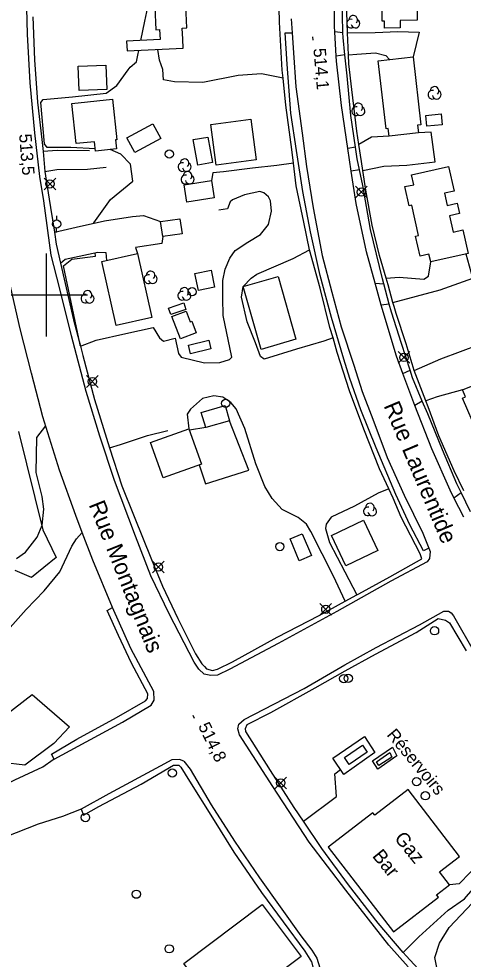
# Model space of a CAD drawing. Extents: x 347312 to 350503, y 6073086 to 6076432.
# Drawn here: x 348293.4 to 348400.6, y 6074639.7 to 6074866.6 of the extents above; entities that cross this region are included whole.
import ezdxf

# ---------------------------------------------------------------- set-up
doc = ezdxf.new("R2010")
doc.units = 0
for name, color, linetype in [('Level 19', 7, 'Continuous'), ('Level 2', 7, 'Continuous'), ('Level 21', 7, 'Continuous'), ('Level 22', 7, 'Continuous'), ('Level 3', 7, 'Continuous'), ('Level 31', 7, 'Continuous'), ('Level 33', 7, 'Continuous'), ('Level 36', 7, 'Continuous'), ('Level 37', 7, 'Continuous'), ('Level 44', 7, 'Continuous'), ('Level 61', 7, 'Continuous')]:
    doc.layers.add(name, color=color, linetype=linetype)

msp = doc.modelspace()

# ---------------------------------------------------------------- linework, layer by layer
at = {"layer": 'Level 19'}
for points in [[(348371.59, 6074863.28), (348369.65, 6074863.47)], [(348372.68, 6074863.27), (348379.37, 6074863.36), (348384.83, 6074863.56), (348389.98, 6074863.42), (348388.51, 6074857.48)], [(348357.14, 6074852.3), (348351.95, 6074853.31), (348346.34, 6074852.91), (348337.8, 6074851.27), (348330.93, 6074851.4), (348328.35, 6074851.88), (348328.35, 6074851.88), (348328.13, 6074854.4), (348327.35, 6074856.68), (348326.92, 6074859.22)], [(348372.05, 6074857.96), (348369.95, 6074857.6)], [(348372.92, 6074857.91), (348374.94, 6074858.12), (348379.47, 6074858.45), (348381.91, 6074857.78), (348382.77, 6074856.82)], [(348382.72, 6074838.31), (348378.49, 6074838.08), (348375.4, 6074836.3)], [(348376.37, 6074829.99), (348381.47, 6074831.09), (348387.01, 6074831.28), (348393.85, 6074832.09), (348392.86, 6074839.3), (348389.8, 6074839.13)], [(348310.48, 6074834.8), (348302.7, 6074834.85), (348299.3, 6074834.63)], [(348374.64, 6074835.62), (348372.75, 6074835.3)], [(348359.63, 6074831.78), (348355.62, 6074831.2), (348349.79, 6074830.55), (348342.79, 6074829.67), (348340.23, 6074829.49), (348339.87, 6074827.64)], [(348299.7, 6074829.8), (348302.57, 6074830.23), (348309.96, 6074830.38), (348314.5, 6074830.79)], [(348375.58, 6074830.21), (348373.56, 6074829.85)], [(348308.26, 6074787.67), (348312.11, 6074789.08), (348319.22, 6074790.73), (348325.78, 6074792.14), (348327.32, 6074789.67), (348328.35, 6074788.88), (348331.11, 6074789.53), (348331.92, 6074785.85), (348332.58, 6074784.98), (348338.23, 6074783.6), (348341.89, 6074783.72), (348344.2, 6074784.45), (348344.82, 6074784.97), (348342.72, 6074795.06), (348342.61, 6074799.24), (348342.58, 6074803.49), (348343.2, 6074806.18), (348344.3, 6074808.9), (348345.62, 6074810.74), (348348.62, 6074812.72), (348351.7, 6074814.61), (348353.6, 6074817.01), (348354.38, 6074820.21), (348354.08, 6074822.73), (348353.63, 6074823.63), (348352.54, 6074824.67), (348351.5, 6074824.93), (348347.82, 6074824.12), (348344.97, 6074822.95), (348344.4, 6074822.47), (348343.75, 6074820.81), (348341.67, 6074820.42)], [(348302.02, 6074815.12), (348307.25, 6074816.32), (348314.07, 6074817.87), (348320.84, 6074818.94), (348323.52, 6074819.14), (348327.6, 6074817.72)], [(348328.13, 6074814.07), (348327.94, 6074812.41), (348321.59, 6074811.48), (348322.01, 6074809.97)], [(348303.45, 6074807.69), (348304.6, 6074808.65), (348312.45, 6074810.31), (348314.41, 6074810.21), (348314.57, 6074808.28)], [(348369.19, 6074789.61), (348367.01, 6074788.86), (348360.37, 6074786.93), (348352.61, 6074784.47), (348351.68, 6074785.13), (348350.52, 6074788.4), (348348.52, 6074793.48), (348347.1, 6074799.42), (348347.5, 6074802), (348349.43, 6074804.08), (348350.78, 6074804.98), (348359.61, 6074808.8), (348363.52, 6074810.86)], [(348383.64, 6074798.19), (348395.05, 6074801.25), (348402.92, 6074804.05), (348401.3, 6074809.85)], [(348381.99, 6074804.01), (348385.13, 6074804.3), (348391.07, 6074803.84), (348392.23, 6074804.51), (348392.74, 6074807.96)], [(348379.33, 6074802.83), (348381.41, 6074802.71)], [(348382.74, 6074797.75), (348380.81, 6074797.49)], [(348388.79, 6074781.77), (348395.18, 6074784.54), (348404.64, 6074788.14), (348413.06, 6074791.1), (348418.17, 6074794.68), (348423.32, 6074796.79), (348426.77, 6074798.77)], [(348386.04, 6074781.02), (348387.76, 6074781.83)], [(348400.44, 6074777.06), (348394.27, 6074775.37), (348391.59, 6074774.46)], [(348372.08, 6074726.08), (348369.31, 6074732.1), (348363.83, 6074742.89), (348362.81, 6074744.66), (348360.78, 6074746.28), (348356.96, 6074748.26), (348354.53, 6074750.89), (348352.75, 6074753.75), (348350.59, 6074759.22), (348347.89, 6074767.77), (348345.82, 6074772.49), (348344.53, 6074774.04), (348342.6, 6074775.36), (348340.46, 6074775.68), (348337.74, 6074774.98), (348334.81, 6074772.47), (348334.04, 6074771.23), (348334.44, 6074767.7)], [(348390.72, 6074774.39), (348388.88, 6074773.33)], [(348315.32, 6074763.12), (348317.96, 6074763.88), (348324.43, 6074766.11), (348329.32, 6074767.31)], [(348382.65, 6074753.21), (348380.07, 6074752.17), (348374.38, 6074749.01), (348368.78, 6074746.37), (348367.53, 6074744.7), (348367.39, 6074743.61), (348368.31, 6074740.26), (348372.01, 6074733.22), (348374.95, 6074727.66)], [(348398.34, 6074751.05), (348400.08, 6074752.36)], [(348362.07, 6074672.98), (348370.03, 6074679), (348369.62, 6074684.43), (348370.97, 6074685.49)], [(348422.1, 6074684.93), (348418.42, 6074681.42), (348412.17, 6074673.37), (348407.88, 6074666.73), (348404.91, 6074663.37), (348399.63, 6074657.92), (348397.31, 6074657.65)], [(348386.1, 6074641.36), (348389.88, 6074645.1), (348396.97, 6074651.52), (348400.87, 6074654.31), (348404.43, 6074658.4), (348410.27, 6074666.33), (348416.11, 6074674.26), (348420.25, 6074679.27), (348421.97, 6074681.16), (348423.92, 6074682.7)]]:
    msp.add_lwpolyline(points, dxfattribs=at)
at = {"layer": 'Level 2'}
for points in [[(348322.87, 6074861.43), (348323.85, 6074866.04), (348324.56, 6074869.45), (348325.6, 6074870.73), (348326.56, 6074871.01), (348327.08, 6074872.12), (348327.54, 6074875.18), (348328.41, 6074877.92), (348329.11, 6074878.51), (348333.01, 6074878.75), (348333.9, 6074879.9), (348334.84, 6074884.44), (348335, 6074890.1)], [(348311.86, 6074835.27), (348305.93, 6074835.58), (348300.23, 6074835.56), (348299.58, 6074836.44), (348298.77, 6074846.42), (348299.28, 6074847.15), (348306.34, 6074847.78), (348314.45, 6074848.68), (348317.08, 6074850.57), (348319.76, 6074854.3), (348320.27, 6074854.95), (348321.77, 6074856.26), (348321.77, 6074856.26), (348322.11, 6074857.88), (348322.35, 6074859.01)], [(348311.49, 6074817.29), (348311.48, 6074817.4), (348315.51, 6074823.01), (348320.88, 6074827.48), (348320.35, 6074831.53), (348317.99, 6074834), (348315.49, 6074835.06)], [(348308.22, 6074787.83), (348308.23, 6074787.99), (348304.23, 6074807.01), (348306.18, 6074808.63), (348311.89, 6074809.34), (348311.85, 6074810.18)], [(348299.45, 6074748.28), (348299.02, 6074751.35), (348297.62, 6074757.16), (348297.75, 6074765.62), (348299.92, 6074768.45)], [(348292.86, 6074736.4), (348295.01, 6074737.95), (348297.82, 6074741.55), (348299.07, 6074744.48), (348299.45, 6074748.28)], [(348399.78, 6074626.37), (348395, 6074633.77), (348393.74, 6074640.14), (348394.83, 6074643.59), (348397.22, 6074647.38), (348406.96, 6074657.73), (348414.52, 6074668.36), (348419.17, 6074674.92), (348419.4, 6074676.62), (348418.93, 6074677.68)]]:
    msp.add_lwpolyline(points, dxfattribs=at)
at = {"layer": 'Level 21'}
for points in [[(348335.7, 6074711.35), (348329.64, 6074723.02), (348325.28, 6074732.21), (348321.52, 6074741.75), (348316.53, 6074755.21), (348312.95, 6074765.89), (348309.64, 6074776.7), (348306.11, 6074790.11), (348303.2, 6074801.79), (348301.21, 6074809.59), (348299.42, 6074822.72), (348298.47, 6074828.54), (348297.3, 6074839.12), (348296.15, 6074851.14), (348295.5, 6074862.91), (348295.17, 6074875.55)], [(348370.01, 6074856.43), (348369.95, 6074857.6), (348369.65, 6074863.47), (348369.58, 6074864.78), (348369.44, 6074873.59)], [(348359.12, 6074866.65), (348359.33, 6074863.24), (348359.64, 6074858.38), (348360.24, 6074850.18), (348361.72, 6074839.04), (348362.83, 6074830.96), (348364.38, 6074821), (348366.53, 6074809.52), (348368.87, 6074800.67), (348371.18, 6074792.32), (348374.19, 6074783.05), (348376.19, 6074776.7), (348378.81, 6074770.04), (348382.27, 6074760.77), (348386.35, 6074751.65), (348390.83, 6074742.5), (348392.31, 6074738.88), (348392.64, 6074738.08), (348392.45, 6074736.43), (348391.92, 6074735.61), (348383.15, 6074730.93), (348370.08, 6074723.58), (348355.95, 6074715.87), (348344.29, 6074709.69), (348341.33, 6074708.28), (348339.69, 6074708.18), (348338.08, 6074708.49), (348336.8, 6074709.67), (348335.7, 6074711.35)], [(348400.72, 6074746.41), (348398.34, 6074751.05), (348397.41, 6074752.85), (348393.04, 6074762.86), (348388.88, 6074773.33), (348386.04, 6074781.02), (348384.48, 6074785.26), (348380.81, 6074797.49), (348379.33, 6074802.83), (348377.24, 6074810.41), (348374.78, 6074822.09), (348373.56, 6074829.85), (348372.75, 6074835.3), (348371.2, 6074845.73), (348370.01, 6074856.43)], [(348326.09, 6074702.24), (348326.09, 6074702.24), (348326, 6074704.34), (348320.47, 6074714.65), (348316.01, 6074724.59), (348311.28, 6074736.02), (348308.7, 6074742.71), (348307.14, 6074746.74), (348303.26, 6074757.69), (348299.24, 6074770.61), (348296.51, 6074781.09), (348293.72, 6074791.82), (348290.69, 6074805.27)], [(348387.28, 6074637.83), (348382.68, 6074643.07), (348372.27, 6074656.36), (348363.47, 6074667.99), (348354.7, 6074681.38), (348346.63, 6074693.84), (348346.23, 6074695.31), (348346.45, 6074696.4), (348347.75, 6074697.55), (348362.19, 6074705.07), (348372.04, 6074710.71), (348379.58, 6074714.89), (348390.07, 6074720.4), (348395.94, 6074723.71), (348397, 6074723.69), (348397.7, 6074723.3), (348398.25, 6074722.56), (348403.29, 6074713.72)], [(348333.18, 6074687.53), (348333.18, 6074687.53), (348332.15, 6074687.87), (348330.3, 6074687.83), (348327.5, 6074686.25), (348315.1, 6074679.6), (348308.44, 6074675.94), (348303.96, 6074674.16), (348298.1, 6074672.28), (348287.37, 6074668.14), (348277.41, 6074663.08), (348271.76, 6074660.4), (348267.34, 6074670.29), (348274.04, 6074674.14), (348276.99, 6074675.57), (348280.72, 6074677.38), (348292.49, 6074682.97), (348299.24, 6074686.12), (348301.69, 6074687.86), (348301.97, 6074688.01), (348318.44, 6074696.93), (348325.37, 6074701.04), (348326.09, 6074702.24)], [(348333.18, 6074687.53), (348334.76, 6074685.54), (348339.79, 6074676.99), (348345.46, 6074668.22), (348351.49, 6074659.37), (348361.42, 6074645.31), (348364.09, 6074641.92), (348365.3, 6074639.93), (348366.37, 6074636.32)]]:
    msp.add_lwpolyline(points, dxfattribs=at)
at = {"layer": 'Level 22'}
for points in [[(348384.39, 6074795.5), (348383.9, 6074797.24), (348383.64, 6074798.19), (348382.45, 6074802.42), (348381.99, 6074804.01), (348380.43, 6074809.51), (348378.6, 6074816.83), (348377.12, 6074825.27), (348376.37, 6074829.99), (348376.03, 6074832.16), (348375.4, 6074836.3), (348374.9, 6074839.54), (348373.76, 6074849.55), (348373.02, 6074855.75), (348372.92, 6074857.91), (348372.68, 6074863.27), (348372.32, 6074873.24)], [(348402.36, 6074747.64), (348400.08, 6074752.36), (348399.04, 6074754.41), (348395.57, 6074762.62), (348392.03, 6074771.28), (348390.72, 6074774.39), (348388.36, 6074779.99), (348387.76, 6074781.83), (348385.67, 6074788.25), (348383.26, 6074795.82), (348382.74, 6074797.75), (348381.41, 6074802.71), (348381.09, 6074803.91), (348378.19, 6074815.75), (348376.34, 6074826.42), (348375.58, 6074830.21), (348375.04, 6074832.84), (348374.64, 6074835.62), (348373.5, 6074843.33), (348372.57, 6074852.9), (348372.05, 6074857.96), (348371.62, 6074862.15), (348371.59, 6074863.28), (348371.37, 6074872)], [(348337.55, 6074711.01), (348338.18, 6074710.35), (348338.71, 6074709.81), (348340.1, 6074709.4), (348341.36, 6074709.69), (348344.96, 6074711.49), (348355.73, 6074717.38), (348365.87, 6074722.68), (348372.08, 6074726.08), (348374.95, 6074727.66), (348375.4, 6074727.9), (348382.89, 6074731.96), (348390.57, 6074736.33), (348390.19, 6074737.51), (348385.59, 6074746.35), (348383.68, 6074750.98), (348382.65, 6074753.21), (348380.4, 6074758.06), (348376.64, 6074767.6), (348373.19, 6074776.86), (348370.22, 6074786.09), (348369.19, 6074789.61), (348368.45, 6074792.17), (348366.07, 6074801.59), (348363.52, 6074810.86), (348362.16, 6074817.53), (348360.3, 6074826.32), (348359.63, 6074831.78), (348359.22, 6074835.09), (348357.78, 6074845.82), (348357.14, 6074852.3), (348356.95, 6074854.2), (348356.28, 6074865.8), (348356.18, 6074869.29)], [(348296.78, 6074867.11), (348297.23, 6074856.75), (348297.94, 6074846.54), (348299, 6074837.52), (348299.3, 6074834.63), (348299.7, 6074829.8), (348300.14, 6074826.61), (348301.07, 6074821.08), (348302.02, 6074815.12), (348302.47, 6074812.28), (348303.45, 6074807.69), (348306.59, 6074794.02), (348308.26, 6074787.67), (348308.87, 6074785.35), (348311.71, 6074774.74), (348315.32, 6074763.12), (348318.28, 6074753.9), (348321.26, 6074746.55), (348325.43, 6074736.15), (348328.03, 6074729.7), (348331.75, 6074721.92), (348336, 6074713.39), (348337.55, 6074711.01)], [(348392.31, 6074738.88), (348391.04, 6074738.22), (348387.73, 6074744.53), (348384.35, 6074751.85), (348379.6, 6074763.11), (348375.9, 6074772.31), (348373.27, 6074779.87), (348371.77, 6074784.46), (348368.84, 6074794.54), (348366.08, 6074804.68), (348363.73, 6074815.24), (348361.87, 6074824.94), (348360.36, 6074834.85), (348359.01, 6074843.85), (348358.12, 6074855.71), (348357.62, 6074863.24), (348359.33, 6074863.24)], [(348400.7, 6074752.74), (348398.37, 6074757.52), (348394.72, 6074766.02), (348392.16, 6074772.96), (348391.59, 6074774.46), (348388.79, 6074781.77), (348386.8, 6074788.2), (348384.39, 6074795.5)], [(348290.73, 6074719.04), (348295.2, 6074724.11), (348299.5, 6074728.59), (348303.28, 6074733.16), (348306.18, 6074739.4), (348307.33, 6074741.18), (348308.7, 6074742.71)], [(348301.97, 6074688.01), (348301.3, 6074689.17), (348307.44, 6074692.79), (348317.01, 6074698.05), (348323.96, 6074702.04), (348324.43, 6074702.65), (348324.52, 6074703.71), (348320.58, 6074711.14), (348317.42, 6074717.8), (348314.69, 6074723.86), (348316.01, 6074724.59)], [(348394.46, 6074632.27), (348386.82, 6074640.52), (348386.1, 6074641.36), (348380.05, 6074648.37), (348372.88, 6074657.69), (348366.51, 6074666.4), (348362.07, 6074672.98), (348359.81, 6074676.33), (348354.11, 6074685.23), (348348.18, 6074694.68), (348348.12, 6074695.38), (348348.45, 6074696.33), (348354.16, 6074699.2), (348364.9, 6074705.22), (348372.1, 6074709.26), (348379.47, 6074713.3), (348389.24, 6074718.58), (348394.58, 6074721.9), (348396.31, 6074721.54), (348397.31, 6074720.87), (348401.31, 6074714.09)], [(348308.44, 6074675.94), (348309.03, 6074674.47), (348312.69, 6074676.54), (348322.89, 6074681.92), (348330.76, 6074686.52), (348331.99, 6074686.57), (348332.48, 6074686.08), (348334.62, 6074682.7), (348340.12, 6074673.86), (348345.26, 6074665.54), (348351.94, 6074655.82), (348362.39, 6074641.67), (348364, 6074639.11), (348364.87, 6074635.64), (348364.58, 6074633.83), (348362.96, 6074630.83), (348361.36, 6074628.97), (348360.98, 6074627.57)]]:
    msp.add_lwpolyline(points, dxfattribs=at)
at = {"layer": 'Level 3'}
for p, q in [((348364.22, 6074862.29), (348364.29, 6074861.49)), ((348335.36, 6074698.6), (348335.71, 6074697.88))]:
    msp.add_line(p, q, dxfattribs=at)
at = {"layer": 'Level 31'}
for points in [[(348380.88, 6074884.31), (348381.45, 6074884.32), (348381.44, 6074886.15), (348385.25, 6074886.18), (348385.27, 6074884.35), (348389.33, 6074884.39), (348389.5, 6074866.28), (348385.38, 6074866.25), (348385.4, 6074864.43), (348381.6, 6074864.39), (348381.58, 6074866.09), (348381.05, 6074866.09), (348380.88, 6074884.31)], [(348333.66, 6074869.77), (348326.23, 6074869.42), (348326.49, 6074864), (348327.37, 6074864.04), (348327.48, 6074861.65), (348319.42, 6074861.27), (348319.53, 6074858.87), (348333.06, 6074859.51), (348332.95, 6074861.71), (348332.83, 6074864.36), (348333.95, 6074864.42), (348333.66, 6074869.77)], [(348381.98, 6074840.09), (348380.09, 6074856.51), (348388.51, 6074857.48), (348390.39, 6074841.06), (348389.58, 6074840.97), (348389.8, 6074839.13), (348382.72, 6074838.31), (348382.51, 6074840.16), (348381.98, 6074840.09)], [(348307.72, 6074855.21), (348314.41, 6074855.46), (348314.63, 6074849.54), (348307.95, 6074849.29), (348307.72, 6074855.21)], [(348316.74, 6074837.41), (348316.97, 6074835.22), (348311.92, 6074834.69), (348311.68, 6074836.97), (348307.23, 6074836.5), (348306.21, 6074846.19), (348315.99, 6074847.22), (348317.02, 6074837.44), (348316.74, 6074837.41)], [(348391.59, 6074843.29), (348395.26, 6074843.66), (348395.51, 6074841.08), (348391.84, 6074840.72), (348391.59, 6074843.29)], [(348327.67, 6074837.76), (348321.43, 6074834.37), (348319.5, 6074837.92), (348325.74, 6074841.32), (348327.67, 6074837.76)], [(348349.37, 6074842.41), (348350.68, 6074832.58), (348341, 6074831.29), (348339.69, 6074841.12), (348349.37, 6074842.41)], [(348339.02, 6074838.08), (348340.1, 6074831.94), (348336.57, 6074831.33), (348335.5, 6074837.47), (348339.02, 6074838.08)], [(348388.11, 6074828.98), (348397.07, 6074830.96), (348398.38, 6074825.06), (348396.06, 6074824.55), (348396.72, 6074821.57), (348399.16, 6074822.12), (348399.71, 6074819.66), (348397.29, 6074819.12), (348398.16, 6074815.18), (348400.5, 6074815.7), (348401.78, 6074809.96), (348392.74, 6074807.96), (348392.32, 6074809.87), (348390.17, 6074809.39), (348389.11, 6074814.18), (348389.81, 6074814.34), (348388.18, 6074821.68), (348387.52, 6074821.53), (348386.5, 6074826.13), (348388.64, 6074826.6), (348388.11, 6074828.98)], [(348333.27, 6074826.56), (348339.87, 6074827.64), (348340.55, 6074823.44), (348333.96, 6074822.37), (348333.27, 6074826.56)], [(348327.6, 6074817.72), (348332.28, 6074818.4), (348332.81, 6074814.75), (348328.13, 6074814.07), (348327.6, 6074817.72)], [(348322.01, 6074809.97), (348325.5, 6074794.59), (348316.93, 6074792.64), (348313.44, 6074808.03), (348322.01, 6074809.97)], [(348335.89, 6074805.18), (348339.81, 6074805.97), (348340.63, 6074801.87), (348336.72, 6074801.08), (348335.89, 6074805.18)], [(348351.83, 6074786.87), (348347.5, 6074802), (348355.94, 6074804.41), (348360.26, 6074789.29), (348351.83, 6074786.87)], [(348329.52, 6074796.83), (348333.19, 6074798.09), (348333.73, 6074796.52), (348330.06, 6074795.26), (348329.52, 6074796.83)], [(348336.21, 6074790.87), (348332.4, 6074789.42), (348330.35, 6074794.79), (348333.74, 6074796.08), (348334.72, 6074793.51), (348335.13, 6074793.67), (348336.21, 6074790.87)], [(348334.3, 6074787.86), (348339.23, 6074789.05), (348339.73, 6074786.99), (348334.86, 6074785.82), (348334.3, 6074787.86)], [(348408.45, 6074778.48), (348415.64, 6074761.79), (348407.65, 6074758.35), (348400.44, 6074775.06), (348401.17, 6074775.37), (348400.44, 6074777.06), (348403.77, 6074778.49), (348404.5, 6074776.78), (348408.45, 6074778.48)], [(348337.36, 6074771.62), (348343.15, 6074773.3), (348344.21, 6074769.64), (348338.5, 6074767.99), (348337.36, 6074771.62)], [(348334.44, 6074767.7), (348337.51, 6074759.18), (348328.2, 6074755.83), (348325.14, 6074764.35), (348334.44, 6074767.7)], [(348372.31, 6074734.63), (348368.82, 6074741.94), (348376.52, 6074745.61), (348380.01, 6074738.3), (348372.31, 6074734.63)], [(348361.78, 6074742.35), (348363.99, 6074737.09), (348361.06, 6074735.85), (348358.83, 6074741.14), (348361.78, 6074742.35)], [(348378.79, 6074675.05), (348368.03, 6074666.74), (348383.79, 6074646.32), (348394.59, 6074654.65), (348394.15, 6074655.21), (348397.31, 6074657.65), (348394.89, 6074660.78), (348399.72, 6074664.51), (348387.27, 6074680.63), (348379.25, 6074674.44), (348378.79, 6074675.05)], [(348333.2, 6074638.66), (348352.11, 6074652.9), (348361.52, 6074640.4), (348348.35, 6074630.48), (348350.31, 6074627.88), (348347.91, 6074626.07), (348345.91, 6074628.73), (348342.57, 6074626.21), (348333.2, 6074638.66)]]:
    msp.add_lwpolyline(points, dxfattribs=at)
at = {"layer": 'Level 33'}
for points in [[(348371.96, 6074688.37), (348376.27, 6074691.36), (348377.42, 6074689.7), (348373.11, 6074686.71), (348371.96, 6074688.37)], [(348379.69, 6074687.35), (348382.92, 6074689.59), (348383.35, 6074688.45), (348380.27, 6074686.48), (348379.69, 6074687.35)]]:
    msp.add_lwpolyline(points, dxfattribs=at)
at = {"layer": 'Level 36'}
for p, q in [((348299.5, 6074825.39), (348302.32, 6074828.21)), ((348299.5, 6074828.21), (348302.32, 6074825.39)), ((348374.63, 6074823.4), (348377.45, 6074826.22)), ((348374.63, 6074826.22), (348377.45, 6074823.4)), ((348302.55, 6074819.09), (348302.55, 6074818.09)), ((348302.55, 6074815.09), (348302.55, 6074816.09)), ((348384.86, 6074783.51), (348387.68, 6074786.33)), ((348384.86, 6074786.33), (348387.68, 6074783.51)), ((348309.77, 6074777.7), (348312.59, 6074780.52)), ((348309.77, 6074780.52), (348312.59, 6074777.7)), ((348325.67, 6074732.91), (348328.49, 6074735.73)), ((348325.67, 6074735.73), (348328.49, 6074732.91)), ((348366.04, 6074722.74), (348368.86, 6074725.56)), ((348366.04, 6074725.56), (348368.86, 6074722.74)), ((348355.17, 6074680.85), (348357.99, 6074683.67)), ((348355.17, 6074683.67), (348357.99, 6074680.85))]:
    msp.add_line(p, q, dxfattribs=at)
for centre in [(348329.73, 6074833.99), (348300.91, 6074826.8), (348376.04, 6074824.81), (348302.55, 6074817.1), (348335.22, 6074800.77), (348386.27, 6074784.92), (348311.18, 6074779.11), (348343.29, 6074773.83), (348356.36, 6074739.27), (348327.08, 6074734.32), (348367.45, 6074724.15), (348393.66, 6074718.96), (348371.78, 6074707.42), (348372.85, 6074707.48), (348330.45, 6074684.65), (348356.58, 6074682.26), (348389.34, 6074682.55), (348391.44, 6074679.14), (348309.49, 6074673.89), (348321.77, 6074655.4), (348329.69, 6074642.21)]:
    msp.add_circle(centre, 1, dxfattribs=at)
at = {"layer": 'Level 37'}
for points in [[(348338.49, 6074768.04), (348334.55, 6074767.39)], [(348336.92, 6074758.97), (348338.41, 6074754.42), (348348.85, 6074757.7), (348344.21, 6074769.64)], [(348371.78, 6074684.28), (348369.15, 6074688.23), (348376.74, 6074693.42), (348379.29, 6074689.55), (348371.78, 6074684.28)], [(348383.53, 6074690.84), (348384.61, 6074688.82), (348380.02, 6074685.53), (348378.69, 6074687.57), (348383.53, 6074690.84)]]:
    msp.add_lwpolyline(points, dxfattribs=at)
at = {"layer": 'Level 44'}
for points in [[(348293.34, 6074767.07), (348299.2, 6074743.3), (348302.47, 6074736.67)], [(348302.47, 6074736.67), (348296.46, 6074731.82), (348292.52, 6074733.49)], [(348287.31, 6074696.43), (348296.64, 6074703.59), (348305.67, 6074695.82), (348301.86, 6074691.76), (348294.84, 6074686.51), (348289.49, 6074687.16)]]:
    msp.add_lwpolyline(points, dxfattribs=at)
for centre, start, end in [((348373.53, 6074865.47), 76.8848, 299.5691), ((348374.05, 6074866.37), 314.0633, 179.7519), ((348374.58, 6074865.47), 192.2171, 59.6742), ((348393.66, 6074849.21), 314.0633, 179.7519), ((348393.14, 6074848.31), 76.8848, 299.5691), ((348394.19, 6074848.31), 192.2171, 59.6742), ((348374.76, 6074844.35), 76.8848, 299.5691), ((348375.28, 6074845.25), 314.0633, 179.7519), ((348375.81, 6074844.35), 192.2171, 59.6742), ((348332.87, 6074830.86), 76.8848, 299.5691), ((348333.39, 6074831.76), 314.0633, 179.7519), ((348333.92, 6074830.86), 192.2171, 59.6742), ((348334.1, 6074828.75), 314.0633, 179.7519), ((348333.58, 6074827.85), 76.8848, 299.5691), ((348334.63, 6074827.85), 192.2171, 59.6742), ((348324.68, 6074803.82), 76.8848, 299.5691), ((348325.2, 6074804.72), 314.0633, 179.7519), ((348325.73, 6074803.82), 192.2171, 59.6742), ((348309.46, 6074799.1), 76.8848, 299.5691), ((348309.98, 6074800), 314.0633, 179.7519), ((348310.51, 6074799.1), 192.2171, 59.6742), ((348332.82, 6074799.81), 76.8848, 299.5691), ((348333.34, 6074800.71), 314.0633, 179.7519), ((348333.87, 6074799.81), 192.2171, 59.6742), ((348378.1, 6074748.68), 314.0633, 179.7519), ((348377.58, 6074747.78), 76.8848, 299.5691), ((348378.63, 6074747.78), 192.2171, 59.6742)]:
    msp.add_arc(centre, 1.05, start, end, dxfattribs=at)
at = {"layer": 'Level 61'}
for p, q in [((348300, 6074810), (348300, 6074790)), ((348290, 6074800), (348310, 6074800))]:
    msp.add_line(p, q, dxfattribs=at)

# ---------------------------------------------------------------- texts
at = {"layer": 'Level 21'}
for s, rotation, p in [('Rue Laurentide', 292.8863, (348381.34, 6074773.29)), ('Rue Montagnais', 291.8104, (348310.22, 6074749.41))]:
    msp.add_text(s, height=4, rotation=rotation, dxfattribs=at).set_placement(p)
at = {"layer": 'Level 3'}
for s, rotation, p in [('514,1', 275.0091, (348364.44, 6074859.42)), ('513,5', 274.5328, (348293.49, 6074838.76)), ('514,8', 295.8858, (348336.59, 6074695.99))]:
    msp.add_text(s, height=3, rotation=rotation, dxfattribs=at).set_placement(p)
at = {"layer": 'Level 31'}
for s, p in [('Gaz', (348383.82, 6074668.82)), ('Bar', (348378.5, 6074664.55))]:
    msp.add_text(s, height=3.33, rotation=309.1656, dxfattribs=at).set_placement(p)
at = {"layer": 'Level 33'}
msp.add_text('Réservoirs', height=3, rotation=309.568, dxfattribs=at).set_placement((348381.99, 6074693.79))

doc.saveas('drawing.dxf')
